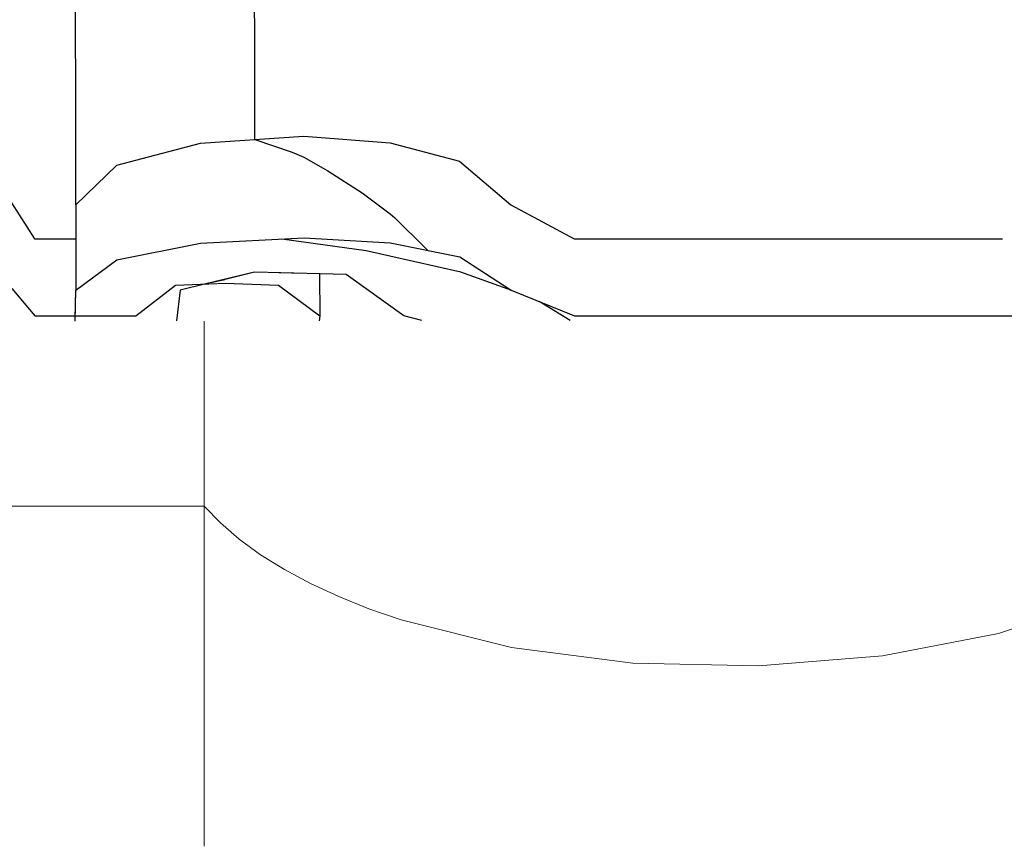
# Model space of a CAD drawing. Header units: millimetres. Extents: x -36478 to 31050, y -14815 to 11827.
# Tile 555 of 656: x -5814 to -5704, y 10744 to 10837. Entities that reach past the tile are written whole.
import ezdxf

# ---------------------------------------------------------------- set-up
doc = ezdxf.new("R2010")
doc.units = ezdxf.units.MM
doc.header["$MEASUREMENT"] = 0
doc.linetypes.add('Wipeout_Contour', pattern=[1000, 0, -1000])
for name, color, linetype in [('Nové_Konstrukce - krov', 7, 'Continuous'), ('Nové_Kóty - SP', 7, 'Continuous'), ('Nové_Výplně - Povrchové', 7, 'Continuous')]:
    doc.layers.add(name, color=color, linetype=linetype)
doc.styles.add('GENEROVANÝ_STYL_2', font='txt')
doc.dimstyles.new('GENEROVANÝ_STYL__1', dxfattribs={"dimtxt": 125, "dimasz": 190, "dimexe": 0.18, "dimexo": 300, "dimgap": 0, "dimtad": 1, "dimdec": 0, "dimzin": 0, "dimdsep": 46, "dimtxsty": 'GENEROVANÝ_STYL_2', "dimblk": 'ARROWHEAD_6', "dimblk1": 'ARROWHEAD_6', "dimblk2": 'ARROWHEAD_6', "dimcen": 0.09, "dimclrd": 1, "dimclre": 1, "dimclrt": 1, "dimazin": 0, "dimtfac": 1, "dimtdec": 4, "dimtmove": 0, "dimatfit": 3, "dimfxl": 1, "dimtolj": 1, "dimtzin": 0, "dimarcsym": 0})
doc.dimstyles.new('GENEROVANÝ_STYL__2', dxfattribs={"dimtxt": 125, "dimasz": 190, "dimexe": 0.18, "dimexo": 300, "dimgap": 0, "dimtad": 1, "dimdec": 0, "dimzin": 0, "dimdsep": 46, "dimtxsty": 'GENEROVANÝ_STYL_2', "dimblk": 'ARROWHEAD_6', "dimblk1": 'ARROWHEAD_6', "dimblk2": 'ARROWHEAD_6', "dimcen": 0.09, "dimclrd": 1, "dimclre": 1, "dimclrt": 1, "dimazin": 0, "dimtfac": 1, "dimtdec": 4, "dimtmove": 2, "dimatfit": 3, "dimfxl": 1, "dimtolj": 1, "dimtzin": 0, "dimarcsym": 0})

# ---------------------------------------------------------------- blocks, each defined once
blk = doc.blocks.new('*X13')
at = {"layer": 'Nové_Výplně - Povrchové', "color": 21, "linetype": 'Continuous', "lineweight": 20, "true_color": 0xffaaaa}
for p, q in [((-5793.69, 10854.07), (-5793.69, 10807.03)), ((-5784.65, 10838.22), (-5781.71, 10836.65)), ((-5781.71, 10836.65), (-5778.53, 10835.17)), ((-5778.53, 10835.17), (-5775.12, 10833.8)), ((-5704.18, 10831.03), (-5692.7, 10834.82)), ((-5775.12, 10833.8), (-5771.5, 10832.54)), ((-5771.5, 10832.54), (-5759.05, 10829.44)), ((-5717.24, 10828.5), (-5704.18, 10831.03)), ((-5759.05, 10829.44), (-5745.39, 10827.69)), ((-5731.21, 10827.37), (-5717.24, 10828.5)), ((-5745.39, 10827.69), (-5731.21, 10827.37)), ((-5793.69, 10806.8), (-5793.69, 10743.92)), ((-5793.69, 10782.27), (-5817.71, 10782.27)), ((-5793.69, 10782.27), (-5791.86, 10780.38)), ((-5791.86, 10780.38), (-5789.74, 10778.55)), ((-5789.74, 10778.55), (-5787.34, 10776.79)), ((-5787.34, 10776.79), (-5784.65, 10775.12)), ((-5784.65, 10775.12), (-5781.71, 10773.54)), ((-5781.71, 10773.54), (-5778.53, 10772.06)), ((-5778.53, 10772.06), (-5775.12, 10770.69)), ((-5704.18, 10767.92), (-5692.7, 10771.72)), ((-5775.12, 10770.69), (-5771.5, 10769.44)), ((-5771.5, 10769.44), (-5759.05, 10766.34)), ((-5717.24, 10765.39), (-5704.18, 10767.92)), ((-5759.05, 10766.34), (-5745.39, 10764.58)), ((-5745.39, 10764.58), (-5731.21, 10764.26)), ((-5731.21, 10764.26), (-5717.24, 10765.39))]:
    blk.add_line(p, q, dxfattribs=at)
blk = doc.blocks.new('výplň_6_1', base_point=(0, 0))
at = {"layer": 'Nové_Výplně - Povrchové', "color": 21, "linetype": 'Continuous', "lineweight": 20, "true_color": 0xffaaaa}
blk.add_blockref('*X13', (0, 0), dxfattribs=at)
blk = doc.blocks.new('*D6316')
at = {"layer": 'Nové_Kóty - SP', "color": 1, "linetype": 'Continuous', "lineweight": 25}
for p, q in [((-6330.41, 9887.65), (-4580.7, 11090.34)), ((-6160.47, 9640.43), (-6436.62, 10042.17)), ((-6304.64, 10026.71), (-6356.17, 9748.6)), ((-9579.03, 7654.66), (-6330.41, 9887.65)), ((-9553.27, 7793.71), (-9604.79, 7515.6))]:
    blk.add_line(p, q, dxfattribs=at)
at = {"layer": 'Nové_Kóty - SP', "color": 1, "lineweight": 25, "insert": (-8145, 8670.7), "char_height": 125, "attachment_point": 7, "rotation": 34.5034, "style": 'GENEROVANÝ_STYL_2'}
blk.add_mtext('\\A1;{\\pql;\\fArial|b0|i0|c0|p38;3\xa0942}', dxfattribs=at)
blk = doc.blocks.new('ARROWHEAD_6')
at = {"color": 0, "linetype": 'Continuous', "lineweight": 0}
for p, q in [((-0.5, -0.5), (0.5, 0.5)), ((0, 0), (-1, 0))]:
    blk.add_line(p, q, dxfattribs=at)
blk = doc.blocks.new('*D6317')
at = {"layer": 'Nové_Kóty - SP', "color": 1, "linetype": 'Continuous', "lineweight": 25}
for p, q in [((-4490.19, 11273.9), (-4541.72, 10995.79)), ((-4606.47, 10951.29), (-4554.94, 11229.4)), ((-6330.41, 9887.65), (-4580.7, 11090.34)), ((-6304.64, 10026.71), (-6356.17, 9748.6))]:
    blk.add_line(p, q, dxfattribs=at)
at = {"layer": 'Nové_Kóty - SP', "color": 1, "lineweight": 25, "char_height": 125, "attachment_point": 7, "rotation": 34.5034, "style": 'GENEROVANÝ_STYL_2'}
for s, insert in [('\\A1;{\\pql;\\fArial|b0|i0|c0|p38;80}', (-4833.62, 10946.83)), ('\\A1;{\\pql;\\fArial|b0|i0|c0|p38;2\xa0123}', (-5724.01, 10334.81))]:
    blk.add_mtext(s, dxfattribs=dict(at, insert=insert))
blk = doc.blocks.new('*D6318')
at = {"layer": 'Nové_Kóty - SP', "color": 1, "linetype": 'Continuous', "lineweight": 25}
for p, q in [((-4346.02, 10887.62), (-4622.17, 11289.36)), ((-4490.19, 11273.9), (-4541.72, 10995.79)), ((-4410.77, 10843.11), (-4686.91, 11244.86)), ((-4606.47, 10951.29), (-4554.94, 11229.4)), ((-4515.96, 11134.85), (-4392.34, 11219.82)), ((-4580.7, 11090.34), (-4515.96, 11134.85)), ((-6330.41, 9887.65), (-4580.7, 11090.34))]:
    blk.add_line(p, q, dxfattribs=at)
blk = doc.blocks.new('*D6326')
at = {"layer": 'Nové_Kóty - SP', "color": 1, "linetype": 'Continuous', "lineweight": 25}
for p, q in [((-4581.24, 11091.13), (-4857.39, 11492.87)), ((-4776.94, 11199.3), (-4725.42, 11477.41)), ((-4751.18, 11338.35), (-4627.57, 11423.32)), ((-10278.77, 7538.87), (-4751.18, 11338.35)), ((-10108.84, 7291.64), (-10384.98, 7693.38)), ((-10253.01, 7677.92), (-10304.54, 7399.81)), ((-10402.39, 7453.9), (-10278.77, 7538.87))]:
    blk.add_line(p, q, dxfattribs=at)
at = {"layer": 'Nové_Kóty - SP', "color": 1, "lineweight": 25, "insert": (-8042.9, 9106.07), "char_height": 125, "attachment_point": 7, "rotation": 34.5034, "style": 'GENEROVANÝ_STYL_2'}
blk.add_mtext('\\A1;{\\pql;\\fArial|b0|i0|c0|p38;6\xa0707- KROKEV}', dxfattribs=at)
blk = doc.blocks.new('*D6327')
at = {"layer": 'Nové_Kóty - SP', "color": 1, "linetype": 'Continuous', "lineweight": 25}
for p, q in [((-10443.65, 7778.73), (-4851.3, 11622.72)), ((-10273.71, 7531.5), (-10549.86, 7933.25)), ((-10294.79, 7517.01), (-10570.94, 7918.75)), ((-10417.88, 7917.78), (-10469.41, 7639.67)), ((-10490.49, 7625.18), (-10438.97, 7903.29)), ((-10464.73, 7764.24), (-10443.65, 7778.73)), ((-10588.34, 7679.27), (-10464.73, 7764.24))]:
    blk.add_line(p, q, dxfattribs=at)
at = {"layer": 'Nové_Kóty - SP', "color": 1, "lineweight": 25, "insert": (-10717.64, 7620.73), "char_height": 125, "attachment_point": 7, "rotation": 34.5034, "style": 'GENEROVANÝ_STYL_2'}
blk.add_mtext('\\A1;{\\pql;\\fArial|b0|i0|c0|p38;25}', dxfattribs=at)
blk = doc.blocks.new('*D6328')
at = {"layer": 'Nové_Kóty - SP', "color": 1, "linetype": 'Continuous', "lineweight": 25}
for p, q in [((-4681.37, 11375.49), (-4957.51, 11777.24)), ((-4877.07, 11483.67), (-4825.54, 11761.78)), ((-4851.3, 11622.72), (-4727.69, 11707.69)), ((-10443.65, 7778.73), (-4851.3, 11622.72)), ((-10417.88, 7917.78), (-10469.41, 7639.67)), ((-10490.49, 7625.18), (-10438.97, 7903.29))]:
    blk.add_line(p, q, dxfattribs=at)
at = {"layer": 'Nové_Kóty - SP', "color": 1, "lineweight": 25, "insert": (-7480.19, 9877.1), "char_height": 125, "attachment_point": 7, "rotation": 34.5034, "style": 'GENEROVANÝ_STYL_2'}
blk.add_mtext('\\A1;{\\pql;\\fArial|b0|i0|c0|p38;+ 6 787}', dxfattribs=at)

msp = doc.modelspace()

# ---------------------------------------------------------------- block references
at = {"layer": 'Nové_Výplně - Povrchové', "color": 21, "linetype": 'Continuous', "lineweight": 20, "true_color": 0xffaaaa}
msp.add_blockref('výplň_6_1', (0, 0), dxfattribs=at)

# ---------------------------------------------------------------- next in the draw order: wipeouts: each hides what was drawn before it
at = {"color": 254, "linetype": 'Wipeout_Contour', "lineweight": 0, "ltscale": 49231.442133}
msp.add_wipeout([(-5812.89, 10837.08), (-5812.97, 10851.24), (-5815.58, 10859.66), (-5815.5, 10843.91)], dxfattribs=at).dxf.layer = 'Nové_Výplně - Povrchové'
at = {"color": 254, "linetype": 'Wipeout_Contour', "lineweight": 0, "ltscale": 49173.558081}
msp.add_wipeout([(-5782.49, 10835.4), (-5782.56, 10856.52), (-5794.23, 10855.19), (-5794.15, 10834.42)], dxfattribs=at).dxf.layer = 'Nové_Výplně - Povrchové'
at = {"color": 254, "linetype": 'Wipeout_Contour', "lineweight": 0, "ltscale": 49163.334179}
msp.add_wipeout([(-5808.26, 10843.49), (-5808.32, 10837.08), (-5808.26, 10821.08), (-5808.2, 10825.8)], dxfattribs=at).dxf.layer = 'Nové_Výplně - Povrchové'
at = {"color": 254, "linetype": 'Wipeout_Contour', "lineweight": 0, "ltscale": 49064.176656}
msp.add_wipeout([(-5752.06, 10837.08), (-5759.22, 10843.49), (-5759.15, 10825.8), (-5752, 10821.08)], dxfattribs=at).dxf.layer = 'Nové_Výplně - Povrchové'

# ---------------------------------------------------------------- next in the draw order: wipeouts: each hides what was drawn before it
at = {"color": 254, "linetype": 'Wipeout_Contour', "lineweight": 0, "ltscale": 49098.830689}
msp.add_wipeout([(-5759.22, 10843.49), (-5765.01, 10851.76), (-5764.94, 10831.89), (-5759.15, 10825.8)], dxfattribs=at).dxf.layer = 'Nové_Výplně - Povrchové'
at = {"color": 254, "linetype": 'Wipeout_Contour', "lineweight": 0, "ltscale": 49180.274566}
msp.add_wipeout([(-5808.26, 10843.49), (-5808.2, 10825.8), (-5803.58, 10831.35), (-5803.66, 10851.02)], dxfattribs=at).dxf.layer = 'Nové_Výplně - Povrchové'
at = {"color": 254, "linetype": 'Wipeout_Contour', "lineweight": 0, "ltscale": 49175.165464}
msp.add_wipeout([(-5812.89, 10837.08), (-5815.5, 10843.91), (-5815.43, 10826.11), (-5812.83, 10821.08)], dxfattribs=at).dxf.layer = 'Nové_Výplně - Povrchové'
at = {"color": 254, "linetype": 'Wipeout_Contour', "lineweight": 0, "ltscale": 49042.507479}
msp.add_wipeout([(-5746.46, 10821.08), (-5746.52, 10837.08), (-5752.06, 10837.08), (-5752, 10821.08)], dxfattribs=at).dxf.layer = 'Nové_Výplně - Povrchové'

# ---------------------------------------------------------------- next in the draw order: wipeouts: each hides what was drawn before it
at = {"color": 254, "linetype": 'Wipeout_Contour', "lineweight": 0, "ltscale": 49184.982762}
msp.add_wipeout([(-5794.15, 10834.42), (-5794.23, 10855.19), (-5803.66, 10851.02), (-5803.58, 10831.35)], dxfattribs=at).dxf.layer = 'Nové_Výplně - Povrchové'
at = {"color": 254, "linetype": 'Wipeout_Contour', "lineweight": 0, "ltscale": 49129.734353}
msp.add_wipeout([(-5764.94, 10831.89), (-5765.01, 10851.76), (-5772.85, 10855.27), (-5772.77, 10834.48)], dxfattribs=at).dxf.layer = 'Nové_Výplně - Povrchové'
at = {"color": 254, "linetype": 'Wipeout_Contour', "lineweight": 0, "ltscale": 49101.340057}
msp.add_wipeout([(-5808.26, 10821.08), (-5808.22, 10803.72), (-5808.15, 10806.61), (-5808.2, 10825.8)], dxfattribs=at).dxf.layer = 'Nové_Výplně - Povrchové'

# ---------------------------------------------------------------- next in the draw order: wipeouts: each hides what was drawn before it
at = {"color": 254, "linetype": 'Wipeout_Contour', "lineweight": 0, "ltscale": 49153.551943}
msp.add_wipeout([(-5772.77, 10834.48), (-5772.85, 10855.27), (-5782.56, 10856.52), (-5782.49, 10835.4)], dxfattribs=at).dxf.layer = 'Nové_Výplně - Povrchové'
at = {"color": 254, "linetype": 'Wipeout_Contour', "lineweight": 0, "ltscale": 353274.751729}
msp.add_wipeout([(-5808.15, 10806.61), (-5808.24, 10803.12), (-5796.82, 10803.13), (-5796.42, 10806.61), (-5788.01, 10808.61), (-5777.71, 10808.38), (-5771.21, 10803.72), (-5769.16, 10803.17), (-5425.7, 10803.55), (-5425.69, 10803.72), (-5430.33, 10807.15), (-5436.36, 10807.4), (-5438.5, 10807.3), (-5441.42, 10806.61), (-5441.76, 10803.7), (-5453.23, 10803.68), (-5453.23, 10803.72), (-5457.8, 10803.72), (-5460.39, 10806.8), (-5466.62, 10807.25), (-5473.35, 10806.84), (-5475.62, 10803.72), (-5751.96, 10803.72), (-5759.11, 10806.61), (-5764.89, 10810.34), (-5772.72, 10811.92), (-5782.43, 10812.49), (-5794.1, 10811.89), (-5803.53, 10810.01)], dxfattribs=at).dxf.layer = 'Nové_Výplně - Povrchové'

# ---------------------------------------------------------------- next in the draw order: linework, layer by layer
at = {"layer": 'Nové_Konstrukce - krov', "color": 1, "linetype": 'Continuous', "lineweight": 25}
for p, q in [((-5771.21, 10803.72), (-5777.71, 10808.38)), ((-5806.56, 10803.72), (-5801.39, 10803.72)), ((-5769.16, 10803.17), (-5771.21, 10803.72))]:
    msp.add_line(p, q, dxfattribs=at)

# ---------------------------------------------------------------- next in the draw order: wipeouts: each hides what was drawn before it
at = {"color": 254, "linetype": 'Wipeout_Contour', "lineweight": 0, "ltscale": 49096.405197}
msp.add_wipeout([(-5782.49, 10835.4), (-5794.15, 10834.42), (-5794.1, 10811.89), (-5782.43, 10812.49)], dxfattribs=at).dxf.layer = 'Nové_Výplně - Povrchové'
at = {"color": 254, "linetype": 'Wipeout_Contour', "lineweight": 0, "ltscale": 49111.512044}
msp.add_wipeout([(-5803.53, 10810.01), (-5803.58, 10831.35), (-5808.2, 10825.8), (-5808.15, 10806.61)], dxfattribs=at).dxf.layer = 'Nové_Výplně - Povrchové'
at = {"color": 254, "linetype": 'Wipeout_Contour', "lineweight": 0, "ltscale": 49002.052919}
msp.add_wipeout([(-5752, 10821.08), (-5759.15, 10825.8), (-5759.11, 10806.61), (-5751.96, 10803.72)], dxfattribs=at).dxf.layer = 'Nové_Výplně - Povrchové'
at = {"color": 254, "linetype": 'Wipeout_Contour', "lineweight": 0, "ltscale": 36785.184193}
msp.add_wipeout([(-5791.35, 10807.82), (-5793.5, 10807.3), (-5791.35, 10807.4)], dxfattribs=at).dxf.layer = 'Nové_Výplně - Povrchové'

# ---------------------------------------------------------------- next in the draw order: linework, layer by layer
at = {"layer": 'Nové_Konstrukce - krov', "color": 1, "linetype": 'Continuous', "lineweight": 25}
for p, q in [((-5787.99, 10834.94), (-5788.03, 10845.08)), ((-5787.97, 10823.57), (-5787.99, 10834.94)), ((-5787.97, 10823.57), (-5783.78, 10822.15))]:
    msp.add_line(p, q, dxfattribs=at)

# ---------------------------------------------------------------- next in the draw order: wipeouts: each hides what was drawn before it
at = {"color": 254, "linetype": 'Wipeout_Contour', "lineweight": 0, "ltscale": 49158.001267}
msp.add_wipeout([(-5808.32, 10837.08), (-5812.89, 10837.08), (-5812.83, 10821.08), (-5808.26, 10821.08)], dxfattribs=at).dxf.layer = 'Nové_Výplně - Povrchové'
at = {"color": 254, "linetype": 'Wipeout_Contour', "lineweight": 0, "ltscale": 49110.527675}
msp.add_wipeout([(-5794.15, 10834.42), (-5803.58, 10831.35), (-5803.53, 10810.01), (-5794.1, 10811.89)], dxfattribs=at).dxf.layer = 'Nové_Výplně - Povrchové'
at = {"color": 254, "linetype": 'Wipeout_Contour', "lineweight": 0, "ltscale": 49029.592545}
msp.add_wipeout([(-5759.11, 10806.61), (-5759.15, 10825.8), (-5764.94, 10831.89), (-5764.89, 10810.34)], dxfattribs=at).dxf.layer = 'Nové_Výplně - Povrchové'
at = {"color": 254, "linetype": 'Wipeout_Contour', "lineweight": 0, "ltscale": 48983.486649}
msp.add_wipeout([(-5746.46, 10821.08), (-5752, 10821.08), (-5751.96, 10803.72), (-5746.42, 10803.72)], dxfattribs=at).dxf.layer = 'Nové_Výplně - Povrchové'
at = {"color": 254, "linetype": 'Wipeout_Contour', "lineweight": 0, "ltscale": 284766.610038}
msp.add_wipeout([(-6163.14, 10806.61), (-6163.21, 10803.72), (-6156.38, 10803.72), (-6151.92, 10807.15), (-6148.49, 10807.3), (-6143, 10808.61), (-6132.7, 10808.38), (-6126.2, 10803.72), (-6122.68, 10802.77), (-5808.24, 10803.12), (-5808.22, 10803.72), (-5812.79, 10803.72), (-5815.38, 10806.8), (-5821.61, 10807.25), (-5828.35, 10806.84), (-5830.61, 10803.72), (-6106.95, 10803.72), (-6114.1, 10806.61), (-6119.88, 10810.34), (-6127.71, 10811.92), (-6137.42, 10812.49), (-6149.09, 10811.89), (-6158.53, 10810.01)], dxfattribs=at).dxf.layer = 'Nové_Výplně - Povrchové'
at = {"color": 254, "linetype": 'Wipeout_Contour', "lineweight": 0, "ltscale": 85810.70716}
msp.add_wipeout([(-5796.42, 10806.61), (-5796.82, 10803.13), (-5780.72, 10803.15), (-5780.68, 10803.72), (-5785.32, 10807.15), (-5791.35, 10807.4), (-5793.5, 10807.3)], dxfattribs=at).dxf.layer = 'Nové_Výplně - Povrchové'

# ---------------------------------------------------------------- next in the draw order: linework, layer by layer
at = {"layer": 'Nové_Konstrukce - krov', "color": 1, "linetype": 'Continuous', "lineweight": 25}
for p, q in [((-5808.26, 10843.49), (-5808.2, 10825.8)), ((-5803.56, 10820.68), (-5794.13, 10823.16)), ((-5759.13, 10816.2), (-5751.98, 10812.4)), ((-5803.53, 10810.01), (-5794.1, 10811.89)), ((-5759.02, 10806.57), (-5764.78, 10808.64)), ((-5801.39, 10803.72), (-5796.92, 10807.15)), ((-5793.5, 10807.3), (-5796.42, 10806.61)), ((-5796.42, 10806.61), (-5796.82, 10803.13)), ((-5759.11, 10806.61), (-5751.96, 10803.72)), ((-5752.46, 10803.18), (-5755.95, 10805.33))]:
    msp.add_line(p, q, dxfattribs=at)

# ---------------------------------------------------------------- next in the draw order: wipeouts: each hides what was drawn before it
at = {"color": 254, "linetype": 'Wipeout_Contour', "lineweight": 0, "ltscale": 49054.798439}
msp.add_wipeout([(-5772.77, 10834.48), (-5772.72, 10811.92), (-5764.89, 10810.34), (-5764.94, 10831.89)], dxfattribs=at).dxf.layer = 'Nové_Výplně - Povrchové'
at = {"color": 254, "linetype": 'Wipeout_Contour', "lineweight": 0, "ltscale": 49112.973029}
msp.add_wipeout([(-5815.43, 10826.11), (-5815.38, 10806.8), (-5812.79, 10803.72), (-5812.83, 10821.08)], dxfattribs=at).dxf.layer = 'Nové_Výplně - Povrchové'
at = {"color": 254, "linetype": 'Wipeout_Contour', "lineweight": 0, "ltscale": 48733.568872}
msp.add_wipeout([(-5480.89, 10821.08), (-5746.46, 10821.08), (-5746.42, 10803.72), (-5480.85, 10803.72)], dxfattribs=at).dxf.layer = 'Nové_Výplně - Povrchové'
at = {"color": 254, "linetype": 'Wipeout_Contour', "lineweight": 0, "ltscale": 49028.544302}
msp.add_wipeout([(-5785.32, 10808.55), (-5785.32, 10807.15), (-5780.68, 10803.72), (-5780.69, 10808.45)], dxfattribs=at).dxf.layer = 'Nové_Výplně - Povrchové'

# ---------------------------------------------------------------- next in the draw order: linework, layer by layer
at = {"layer": 'Nové_Konstrukce - krov', "color": 1, "linetype": 'Continuous', "lineweight": 25}
for p, q in [((-5764.91, 10821.12), (-5759.13, 10816.2)), ((-5751.98, 10812.4), (-5746.44, 10812.4)), ((-5746.44, 10812.4), (-5703.7, 10812.4)), ((-5768.74, 10811.33), (-5768.5, 10811.07)), ((-5764.78, 10808.64), (-5775.43, 10811.05)), ((-5764.89, 10810.34), (-5759.11, 10806.61)), ((-5780.69, 10808.45), (-5780.68, 10803.72)), ((-5780.68, 10803.72), (-5780.72, 10803.15)), ((-5751.96, 10803.72), (-5746.42, 10803.72)), ((-5746.42, 10803.72), (-5480.85, 10803.72))]:
    msp.add_line(p, q, dxfattribs=at)

# ---------------------------------------------------------------- next in the draw order: wipeouts: each hides what was drawn before it
at = {"color": 254, "linetype": 'Wipeout_Contour', "lineweight": 0, "ltscale": 48792.891273}
msp.add_wipeout([(-5480.89, 10821.08), (-5480.95, 10837.08), (-5746.52, 10837.08), (-5746.46, 10821.08)], dxfattribs=at).dxf.layer = 'Nové_Výplně - Povrchové'
at = {"color": 254, "linetype": 'Wipeout_Contour', "lineweight": 0, "ltscale": 49076.330899}
msp.add_wipeout([(-5772.77, 10834.48), (-5782.49, 10835.4), (-5782.43, 10812.49), (-5772.72, 10811.92)], dxfattribs=at).dxf.layer = 'Nové_Výplně - Povrchové'
at = {"color": 254, "linetype": 'Wipeout_Contour', "lineweight": 0, "ltscale": 49099.118278}
msp.add_wipeout([(-5812.83, 10821.08), (-5812.79, 10803.72), (-5808.22, 10803.72), (-5808.26, 10821.08)], dxfattribs=at).dxf.layer = 'Nové_Výplně - Povrchové'
at = {"color": 254, "linetype": 'Wipeout_Contour', "lineweight": 0, "ltscale": 61301.601673}
msp.add_wipeout([(-5791.35, 10807.82), (-5791.35, 10807.4), (-5785.32, 10807.15), (-5785.32, 10808.55), (-5788.01, 10808.61)], dxfattribs=at).dxf.layer = 'Nové_Výplně - Povrchové'

# ---------------------------------------------------------------- next in the draw order: linework, layer by layer
at = {"layer": 'Nové_Konstrukce - krov', "color": 1, "linetype": 'Continuous', "lineweight": 25}
for p, q in [((-5808.2, 10825.8), (-5808.15, 10806.61)), ((-5794.13, 10823.16), (-5782.46, 10823.94)), ((-5782.46, 10823.94), (-5772.74, 10823.2)), ((-5772.74, 10823.2), (-5764.91, 10821.12)), ((-5783.78, 10822.15), (-5782.45, 10821.58)), ((-5782.45, 10821.58), (-5779.75, 10820.06)), ((-5808.17, 10816.2), (-5803.56, 10820.68)), ((-5779.75, 10820.06), (-5775.88, 10817.56)), ((-5775.88, 10817.56), (-5772.72, 10815.22)), ((-5815.41, 10816.46), (-5812.81, 10812.4)), ((-5772.72, 10815.22), (-5772.2, 10814.75)), ((-5772.2, 10814.75), (-5768.74, 10811.33)), ((-5812.81, 10812.4), (-5808.24, 10812.4)), ((-5794.1, 10811.89), (-5782.43, 10812.49)), ((-5775.43, 10811.05), (-5784.94, 10812.36)), ((-5782.43, 10812.49), (-5772.72, 10811.92)), ((-5772.72, 10811.92), (-5764.89, 10810.34)), ((-5808.15, 10806.61), (-5803.53, 10810.01)), ((-5788.01, 10808.61), (-5793.5, 10807.3)), ((-5777.71, 10808.38), (-5788.01, 10808.61)), ((-5815.38, 10806.8), (-5812.79, 10803.72)), ((-5796.92, 10807.15), (-5791.35, 10807.4)), ((-5791.35, 10807.4), (-5785.32, 10807.15)), ((-5785.32, 10807.15), (-5780.68, 10803.72)), ((-5808.24, 10803.12), (-5808.15, 10806.61)), ((-5812.79, 10803.72), (-5806.56, 10803.72))]:
    msp.add_line(p, q, dxfattribs=at)

# ---------------------------------------------------------------- next in the draw order: dimensions: what is measured, and where the dimension line sits
at = {"layer": 'Nové_Kóty - SP', "color": 1, "linetype": 'Continuous', "lineweight": 25}
for base, p1, p2, text, dimstyle, picture, middle in [((-4851.3, 11622.72), (-9826.86, 6881.41), (-4515.96, 11134.85), '+ 6 787', 'GENEROVANÝ_STYL__2', '*D6328', (-7268.85, 10098.2)), ((-10443.65, 7778.73), (-9842.86, 6859.52), (-9826.86, 6881.41), '25', 'GENEROVANÝ_STYL__1', '*D6327', (-10674.52, 7726.21)), ((-4751.18, 11338.35), (-9826.86, 6881.41), (-4362.54, 10772.95), '<MeasuredValue>- KROKEV', 'GENEROVANÝ_STYL__1', '*D6326', (-7174.22, 9779.01)), ((-4515.96, 11134.85), (-4362.54, 10772.95), (-4354.76, 10900.33), '80', 'GENEROVANÝ_STYL__1', '*D6318', (-4790.49, 11052.32))]:
    dim = msp.add_linear_dim(base=base, p1=p1, p2=p2, angle=34.5034, text=text, dimstyle=dimstyle, dxfattribs=at)
    dim.commit()
    dim.dimension.update_dxf_attribs({"geometry": picture, "text_midpoint": middle, "dimtype": 160, "text_rotation": 34.5034})
for base, p1, p2, picture, middle in [((-4580.7, 11090.34), (-6039.22, 9464.03), (-4362.54, 10772.95), '*D6317', (-5582.47, 10507.94)), ((-6330.41, 9887.65), (-9271.51, 7207.26), (-6039.22, 9464.03), '*D6316', (-8003.47, 8843.83))]:
    dim = msp.add_linear_dim(base=base, p1=p1, p2=p2, angle=34.5034, dimstyle='GENEROVANÝ_STYL__1', dxfattribs=at)
    dim.commit()
    dim.dimension.update_dxf_attribs({"geometry": picture, "text_midpoint": middle, "dimtype": 160, "text_rotation": 34.5034})

# ---------------------------------------------------------------- next in the draw order: wipeouts: each hides what was drawn before it
at = {"color": 254, "linetype": 'Wipeout_Contour', "lineweight": 0, "ltscale": 90388.565979}
msp.add_wipeout([(-6708.42, 9154.43), (-6577.54, 9239.42), (-6233.07, 9239.42), (-6039.22, 9373.17), (-6039.22, 9464.03), (-5907.52, 9464.03), (-4362.54, 10529.98), (-4362.54, 10772.95)], dxfattribs=at).dxf.layer = 'Nové_Výplně - Povrchové'

doc.saveas('drawing.dxf')
